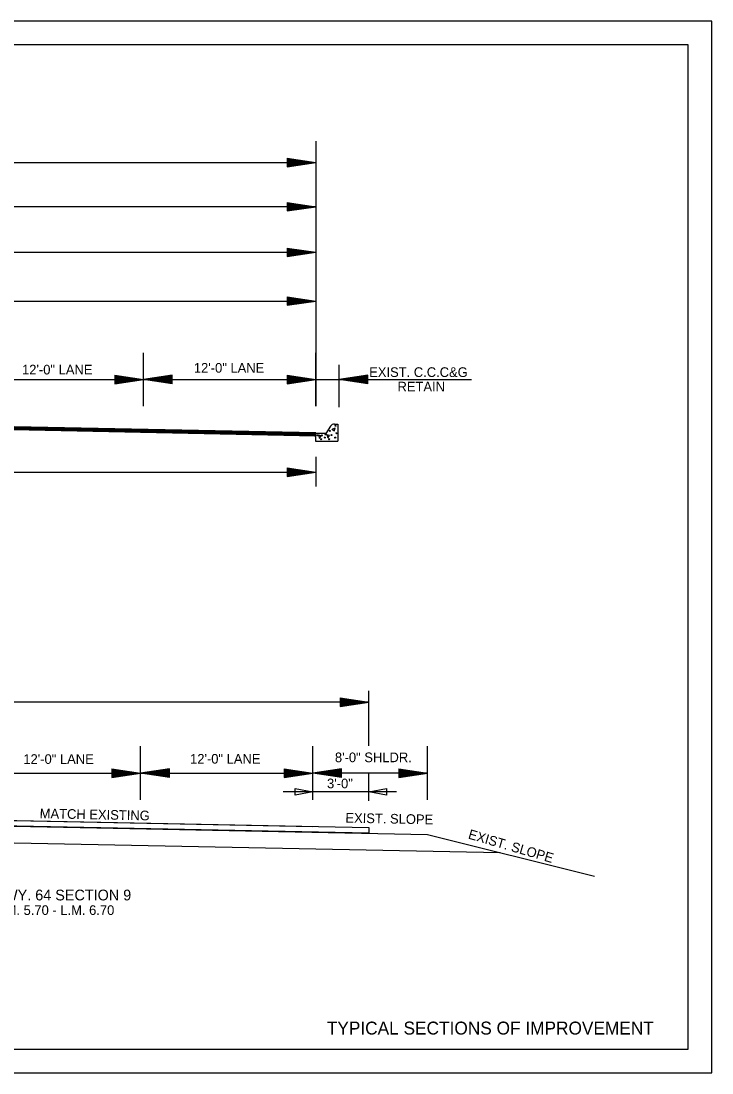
# Model space of a CAD drawing. Extents: x 2263886 to 2266026, y -3122850 to -3121850.
# Drawn here: x 2264369.3 to 2264449, y -3122427.8 to -3122306.4 of the extents above; entities that cross this region are included whole.
import ezdxf

# ---------------------------------------------------------------- set-up
doc = ezdxf.new("R2010")
doc.units = 0
for name, color, linetype in [('Default', 7, 'Continuous'), ('R_Border Notes', 7, 'Continuous'), ('R_Border PE', 7, 'Continuous'), ('R_Border Prem', 7, 'Continuous'), ('R_No Plot', 7, 'Continuous'), ('R_Vert Alg', 7, 'Continuous'), ('SHET_Stamp-PE-Chief-Eng', 7, 'Continuous'), ('SHET_Stamp-Prelim', 7, 'Continuous')]:
    doc.layers.add(name, color=color, linetype=linetype)

msp = doc.modelspace()

# ---------------------------------------------------------------- linework, layer by layer
at = {"layer": 'Default'}
for p, q in [((2264399.99, -3122322.26), (2264403.29, -3122322.75)), ((2264399.99, -3122322.26), (2264399.99, -3122323.25)), ((2264399.99, -3122322.34), (2264402.74, -3122322.75)), ((2264399.99, -3122322.42), (2264402.17, -3122322.75)), ((2264399.99, -3122322.51), (2264401.62, -3122322.75)), ((2264399.99, -3122322.59), (2264401.06, -3122322.75)), ((2264399.99, -3122322.68), (2264400.51, -3122322.75)), ((2264399.99, -3122323.25), (2264403.29, -3122322.75)), ((2264399.99, -3122322.92), (2264401.06, -3122322.75)), ((2264399.99, -3122323.08), (2264402.17, -3122322.75)), ((2264399.99, -3122323.17), (2264402.74, -3122322.75)), ((2264399.99, -3122323), (2264401.62, -3122322.75)), ((2264399.99, -3122322.83), (2264400.51, -3122322.75)), ((2264399.99, -3122327.34), (2264403.29, -3122327.84)), ((2264399.99, -3122327.34), (2264399.99, -3122328.33)), ((2264399.99, -3122327.42), (2264402.74, -3122327.84)), ((2264399.99, -3122327.51), (2264402.17, -3122327.84)), ((2264399.99, -3122327.59), (2264401.62, -3122327.84)), ((2264399.99, -3122327.67), (2264401.06, -3122327.84)), ((2264399.99, -3122327.76), (2264400.51, -3122327.84)), ((2264399.99, -3122328.33), (2264403.29, -3122327.84)), ((2264399.99, -3122328), (2264401.06, -3122327.84)), ((2264399.99, -3122328.16), (2264402.17, -3122327.84)), ((2264399.99, -3122328.25), (2264402.74, -3122327.84)), ((2264399.99, -3122328.08), (2264401.62, -3122327.84)), ((2264399.99, -3122327.91), (2264400.51, -3122327.84)), ((2264399.99, -3122332.61), (2264403.29, -3122333.1)), ((2264399.99, -3122332.61), (2264399.99, -3122333.6)), ((2264399.99, -3122332.69), (2264402.74, -3122333.1)), ((2264399.99, -3122332.77), (2264402.17, -3122333.1)), ((2264399.99, -3122332.86), (2264401.62, -3122333.1)), ((2264399.99, -3122332.94), (2264401.06, -3122333.1)), ((2264399.99, -3122333.02), (2264400.51, -3122333.1)), ((2264399.99, -3122333.6), (2264403.29, -3122333.1)), ((2264399.99, -3122333.26), (2264401.06, -3122333.1)), ((2264399.99, -3122333.43), (2264402.17, -3122333.1)), ((2264399.99, -3122333.52), (2264402.74, -3122333.1)), ((2264399.99, -3122333.35), (2264401.62, -3122333.1)), ((2264399.99, -3122333.18), (2264400.51, -3122333.1)), ((2264399.99, -3122338.22), (2264403.29, -3122338.72)), ((2264399.99, -3122338.22), (2264399.99, -3122339.21)), ((2264399.99, -3122338.31), (2264402.74, -3122338.72)), ((2264399.99, -3122338.39), (2264402.17, -3122338.72)), ((2264399.99, -3122338.47), (2264401.62, -3122338.72)), ((2264399.99, -3122338.56), (2264401.06, -3122338.72)), ((2264399.99, -3122338.64), (2264400.51, -3122338.72)), ((2264399.99, -3122339.21), (2264403.29, -3122338.72)), ((2264399.99, -3122338.88), (2264401.06, -3122338.72)), ((2264399.99, -3122339.05), (2264402.17, -3122338.72)), ((2264399.99, -3122339.13), (2264402.74, -3122338.72)), ((2264399.99, -3122338.97), (2264401.62, -3122338.72)), ((2264399.99, -3122338.8), (2264400.51, -3122338.72)), ((2264383.44, -3122350.85), (2264383.44, -3122344.68)), ((2264403.29, -3122350.85), (2264403.29, -3122344.68)), ((2264363.59, -3122347.77), (2264383.44, -3122347.77)), ((2264380.13, -3122347.27), (2264383.44, -3122347.77)), ((2264380.13, -3122347.27), (2264380.13, -3122348.26)), ((2264380.13, -3122347.35), (2264382.89, -3122347.77)), ((2264380.13, -3122347.44), (2264382.32, -3122347.77)), ((2264380.13, -3122347.52), (2264381.77, -3122347.77)), ((2264380.13, -3122347.61), (2264381.21, -3122347.77)), ((2264380.13, -3122347.69), (2264380.66, -3122347.77)), ((2264380.13, -3122348.26), (2264383.44, -3122347.77)), ((2264380.13, -3122347.93), (2264381.21, -3122347.77)), ((2264380.13, -3122348.1), (2264382.32, -3122347.77)), ((2264380.13, -3122348.18), (2264382.89, -3122347.77)), ((2264380.13, -3122348.01), (2264381.77, -3122347.77)), ((2264380.13, -3122347.85), (2264380.66, -3122347.77)), ((2264386.75, -3122347.27), (2264383.44, -3122347.77)), ((2264383.44, -3122347.77), (2264403.29, -3122347.77)), ((2264386.75, -3122348.26), (2264383.44, -3122347.77)), ((2264386.75, -3122347.35), (2264383.99, -3122347.77)), ((2264386.75, -3122348.18), (2264383.99, -3122347.77)), ((2264386.75, -3122347.44), (2264384.56, -3122347.77)), ((2264386.75, -3122348.1), (2264384.56, -3122347.77)), ((2264386.75, -3122347.52), (2264385.11, -3122347.77)), ((2264386.75, -3122348.01), (2264385.11, -3122347.77)), ((2264386.75, -3122347.61), (2264385.68, -3122347.77)), ((2264386.75, -3122347.93), (2264385.68, -3122347.77)), ((2264386.75, -3122347.69), (2264386.23, -3122347.77)), ((2264386.75, -3122347.85), (2264386.23, -3122347.77)), ((2264386.75, -3122348.26), (2264386.75, -3122347.27)), ((2264399.99, -3122347.27), (2264403.29, -3122347.77)), ((2264399.99, -3122347.27), (2264399.99, -3122348.26)), ((2264399.99, -3122347.35), (2264402.74, -3122347.77)), ((2264399.99, -3122347.44), (2264402.17, -3122347.77)), ((2264399.99, -3122347.52), (2264401.62, -3122347.77)), ((2264399.99, -3122347.61), (2264401.06, -3122347.77)), ((2264399.99, -3122347.69), (2264400.51, -3122347.77)), ((2264399.99, -3122348.26), (2264403.29, -3122347.77)), ((2264399.99, -3122347.93), (2264401.06, -3122347.77)), ((2264399.99, -3122348.1), (2264402.17, -3122347.77)), ((2264399.99, -3122348.18), (2264402.74, -3122347.77)), ((2264399.99, -3122348.01), (2264401.62, -3122347.77)), ((2264399.99, -3122347.85), (2264400.51, -3122347.77)), ((2264409.3, -3122347.27), (2264405.99, -3122347.77)), ((2264409.3, -3122348.26), (2264405.99, -3122347.77)), ((2264409.3, -3122347.35), (2264406.54, -3122347.77)), ((2264409.3, -3122348.18), (2264406.54, -3122347.77)), ((2264409.3, -3122347.44), (2264407.11, -3122347.77)), ((2264409.3, -3122348.1), (2264407.11, -3122347.77)), ((2264409.3, -3122347.52), (2264407.66, -3122347.77)), ((2264409.3, -3122348.01), (2264407.66, -3122347.77)), ((2264409.3, -3122347.61), (2264408.22, -3122347.77)), ((2264409.3, -3122347.93), (2264408.22, -3122347.77)), ((2264409.3, -3122347.69), (2264408.77, -3122347.77)), ((2264409.3, -3122347.85), (2264408.77, -3122347.77)), ((2264409.3, -3122348.26), (2264409.3, -3122347.27)), ((2264399.99, -3122357.96), (2264403.29, -3122358.45)), ((2264399.99, -3122357.96), (2264399.99, -3122358.95)), ((2264399.99, -3122358.04), (2264402.74, -3122358.45)), ((2264399.99, -3122358.13), (2264402.17, -3122358.45)), ((2264399.99, -3122358.21), (2264401.62, -3122358.45)), ((2264399.99, -3122358.29), (2264401.06, -3122358.45)), ((2264399.99, -3122358.38), (2264400.51, -3122358.45)), ((2264399.99, -3122358.95), (2264403.29, -3122358.45)), ((2264399.99, -3122358.62), (2264401.06, -3122358.45)), ((2264399.99, -3122358.78), (2264402.17, -3122358.45)), ((2264399.99, -3122358.87), (2264402.74, -3122358.45)), ((2264399.99, -3122358.7), (2264401.62, -3122358.45)), ((2264399.99, -3122358.53), (2264400.51, -3122358.45)), ((2264406.11, -3122384.48), (2264409.42, -3122384.98)), ((2264406.11, -3122384.48), (2264406.11, -3122385.47)), ((2264406.11, -3122384.56), (2264408.87, -3122384.98)), ((2264406.11, -3122384.65), (2264408.3, -3122384.98)), ((2264406.11, -3122384.73), (2264407.75, -3122384.98)), ((2264409.42, -3122390.04), (2264409.42, -3122383.69)), ((2264409.42, -3122384.98), (2264297.22, -3122384.98)), ((2264406.26, -3122384.97), (2264300.38, -3122384.98)), ((2264406.11, -3122384.82), (2264407.19, -3122384.98)), ((2264406.11, -3122384.9), (2264406.63, -3122384.98)), ((2264406.11, -3122385.47), (2264409.42, -3122384.98)), ((2264406.11, -3122385.14), (2264407.19, -3122384.98)), ((2264406.11, -3122385.31), (2264408.3, -3122384.98)), ((2264406.11, -3122385.39), (2264408.87, -3122384.98)), ((2264406.11, -3122385.22), (2264407.75, -3122384.98)), ((2264406.11, -3122385.05), (2264406.63, -3122384.98)), ((2264383.1, -3122396.25), (2264383.1, -3122390.08)), ((2264402.95, -3122396.25), (2264402.95, -3122390.08)), ((2264416.19, -3122396.25), (2264416.19, -3122390.08)), ((2264363.25, -3122393.17), (2264383.1, -3122393.17)), ((2264379.79, -3122392.67), (2264383.1, -3122393.17)), ((2264379.79, -3122392.67), (2264379.79, -3122393.66)), ((2264379.79, -3122392.75), (2264382.55, -3122393.17)), ((2264379.79, -3122392.84), (2264381.98, -3122393.17)), ((2264379.79, -3122392.92), (2264381.43, -3122393.17)), ((2264379.79, -3122393.01), (2264380.87, -3122393.17)), ((2264379.79, -3122393.09), (2264380.31, -3122393.17)), ((2264379.79, -3122393.66), (2264383.1, -3122393.17)), ((2264379.79, -3122393.33), (2264380.87, -3122393.17)), ((2264379.79, -3122393.5), (2264381.98, -3122393.17)), ((2264379.79, -3122393.58), (2264382.55, -3122393.17)), ((2264379.79, -3122393.41), (2264381.43, -3122393.17)), ((2264379.79, -3122393.24), (2264380.31, -3122393.17)), ((2264386.41, -3122392.67), (2264383.1, -3122393.17)), ((2264383.1, -3122393.17), (2264402.95, -3122393.17)), ((2264386.41, -3122393.66), (2264383.1, -3122393.17)), ((2264386.41, -3122392.75), (2264383.65, -3122393.17)), ((2264386.41, -3122393.58), (2264383.65, -3122393.17)), ((2264386.41, -3122392.84), (2264384.22, -3122393.17)), ((2264386.41, -3122393.5), (2264384.22, -3122393.17)), ((2264386.41, -3122392.92), (2264384.77, -3122393.17)), ((2264386.41, -3122393.41), (2264384.77, -3122393.17)), ((2264386.41, -3122393.01), (2264385.33, -3122393.17)), ((2264386.41, -3122393.33), (2264385.33, -3122393.17)), ((2264386.41, -3122393.09), (2264385.89, -3122393.17)), ((2264386.41, -3122393.24), (2264385.89, -3122393.17)), ((2264386.41, -3122393.66), (2264386.41, -3122392.67)), ((2264399.64, -3122392.67), (2264402.95, -3122393.17)), ((2264399.64, -3122392.67), (2264399.64, -3122393.66)), ((2264399.64, -3122392.75), (2264402.4, -3122393.17)), ((2264399.64, -3122392.84), (2264401.83, -3122393.17)), ((2264399.64, -3122392.92), (2264401.28, -3122393.17)), ((2264399.64, -3122393.01), (2264400.72, -3122393.17)), ((2264399.64, -3122393.09), (2264400.17, -3122393.17)), ((2264399.64, -3122393.66), (2264402.95, -3122393.17)), ((2264399.64, -3122393.33), (2264400.72, -3122393.17)), ((2264399.64, -3122393.5), (2264401.83, -3122393.17)), ((2264399.64, -3122393.58), (2264402.4, -3122393.17)), ((2264399.64, -3122393.41), (2264401.28, -3122393.17)), ((2264399.64, -3122393.24), (2264400.17, -3122393.17)), ((2264406.26, -3122392.67), (2264402.95, -3122393.17)), ((2264416.19, -3122393.17), (2264402.95, -3122393.17)), ((2264406.26, -3122393.66), (2264402.95, -3122393.17)), ((2264406.26, -3122392.75), (2264403.51, -3122393.17)), ((2264406.26, -3122393.58), (2264403.51, -3122393.17)), ((2264406.26, -3122392.84), (2264404.07, -3122393.17)), ((2264406.26, -3122393.5), (2264404.07, -3122393.17)), ((2264406.26, -3122392.92), (2264404.63, -3122393.17)), ((2264406.26, -3122393.41), (2264404.63, -3122393.17)), ((2264406.26, -3122393.01), (2264405.19, -3122393.17)), ((2264406.26, -3122393.33), (2264405.19, -3122393.17)), ((2264406.26, -3122393.09), (2264405.74, -3122393.17)), ((2264406.26, -3122393.24), (2264405.74, -3122393.17)), ((2264406.26, -3122393.66), (2264406.26, -3122392.67)), ((2264412.88, -3122392.67), (2264416.19, -3122393.17)), ((2264412.88, -3122392.67), (2264412.88, -3122393.66)), ((2264412.88, -3122392.75), (2264415.64, -3122393.17)), ((2264412.88, -3122392.84), (2264415.07, -3122393.17)), ((2264412.88, -3122392.92), (2264414.52, -3122393.17)), ((2264412.88, -3122393.01), (2264413.95, -3122393.17)), ((2264412.88, -3122393.09), (2264413.4, -3122393.17)), ((2264412.88, -3122393.66), (2264416.19, -3122393.17)), ((2264412.88, -3122393.33), (2264413.95, -3122393.17)), ((2264412.88, -3122393.5), (2264415.07, -3122393.17)), ((2264412.88, -3122393.58), (2264415.64, -3122393.17)), ((2264412.88, -3122393.41), (2264414.52, -3122393.17)), ((2264412.88, -3122393.24), (2264413.4, -3122393.17)), ((2264353.32, -3122398.32), (2264402.95, -3122399.31)), ((2264353.32, -3122398.98), (2264416.19, -3122400.24)), ((2264416.19, -3122400.24), (2264435.45, -3122405.06)), ((2264353.32, -3122400.91), (2264424.58, -3122402.34))]:
    msp.add_line(p, q, dxfattribs=at)
at = {"layer": 'R_Border Notes'}
for p, q in [((2264403.29, -3122353.92), (2264353.65, -3122352.92)), ((2264403.29, -3122353.92), (2264403.28, -3122354)), ((2264403.28, -3122354), (2264403.28, -3122354.09))]:
    msp.add_line(p, q, dxfattribs=at)
at = {"layer": 'R_Border PE'}
msp.add_lwpolyline([(2264353.32, -3122398.32), (2264409.42, -3122399.44), (2264409.42, -3122400.11), (2264353.32, -3122398.98)], close=True, dxfattribs=at)
at = {"layer": 'R_Border Prem'}
for p, q in [((2264403.29, -3122320.28), (2264403.29, -3122350.85)), ((2264304.03, -3122322.75), (2264403.29, -3122322.75)), ((2264304.03, -3122327.83), (2264403.29, -3122327.83)), ((2264304.03, -3122333.1), (2264403.29, -3122333.1)), ((2264304.03, -3122338.72), (2264403.29, -3122338.72)), ((2264405.99, -3122350.98), (2264405.99, -3122346.08)), ((2264403.29, -3122347.77), (2264421.27, -3122347.77)), ((2264403.28, -3122354), (2264353.65, -3122353.01)), ((2264403.28, -3122354.06), (2264353.65, -3122353.06)), ((2264403.28, -3122354.11), (2264353.65, -3122353.11)), ((2264403.28, -3122354.16), (2264353.65, -3122353.16)), ((2264403.28, -3122354.21), (2264353.65, -3122353.22)), ((2264404.99, -3122353.17), (2264404.46, -3122354)), ((2264405.47, -3122352.91), (2264405.84, -3122352.92)), ((2264405.84, -3122352.92), (2264405.84, -3122354.87)), ((2264403.28, -3122354.26), (2264353.65, -3122353.27)), ((2264403.28, -3122354.29), (2264353.65, -3122353.3)), ((2264403.26, -3122354.02), (2264403.28, -3122354.02)), ((2264403.28, -3122354), (2264403.28, -3122354.29)), ((2264404.46, -3122354), (2264403.28, -3122354)), ((2264403.28, -3122354), (2264403.28, -3122354.6)), ((2264403.28, -3122354), (2264403.28, -3122354.6)), ((2264403.28, -3122354), (2264403.28, -3122354.87)), ((2264403.28, -3122354.09), (2264403.28, -3122354.38)), ((2264403.28, -3122354.87), (2264405.84, -3122354.87)), ((2264403.29, -3122356.7), (2264403.29, -3122360.12)), ((2264304.03, -3122358.45), (2264403.29, -3122358.45))]:
    msp.add_line(p, q, dxfattribs=at)
for points in [[(2264403.72, -3122354.58), (2264403.92, -3122354.27), (2264403.61, -3122354.21), (2264403.72, -3122354.53)], [(2264404.69, -3122354.52), (2264404.88, -3122354.22), (2264404.58, -3122354.16), (2264404.69, -3122354.48)], [(2264405.17, -3122353.5), (2264405.47, -3122353.7), (2264405.53, -3122353.39), (2264405.21, -3122353.5)]]:
    msp.add_lwpolyline(points, dxfattribs=at)
for centre in [(2264405.58, -3122353.11), (2264403.51, -3122354.2), (2264404.01, -3122354.23), (2264404.34, -3122354.47), (2264404.41, -3122354.1), (2264404.91, -3122353.7), (2264405.12, -3122354.19), (2264405.54, -3122354.48), (2264405.68, -3122353.97), (2264403.93, -3122354.66), (2264404.86, -3122354.66)]:
    msp.add_circle(centre, 0.0579, dxfattribs=at)
msp.add_arc((2264405.46, -3122353.47), 0.557, 88.8804, 147.7244, dxfattribs=at)
at = {"layer": 'R_Vert Alg'}
msp.add_line((2264403.28, -3122354.38), (2264403.28, -3122354), dxfattribs=at)
at = {"layer": 'SHET_Stamp-PE-Chief-Eng'}
for p, q in [((2264409.42, -3122396.36), (2264409.42, -3122393.26)), ((2264402.95, -3122395.34), (2264399.52, -3122395.34)), ((2264409.42, -3122395.34), (2264401.65, -3122395.34)), ((2264412.61, -3122395.34), (2264409.42, -3122395.34))]:
    msp.add_line(p, q, dxfattribs=at)
for points in [[(2264400.91, -3122394.95), (2264402.95, -3122395.34), (2264400.91, -3122395.72)], [(2264411.46, -3122395.72), (2264409.42, -3122395.34), (2264411.46, -3122394.95)]]:
    msp.add_lwpolyline(points, close=True, dxfattribs=at)
at = {"layer": 'SHET_Stamp-Prelim'}
for points in [[(2264261.5, -3122427.75), (2264449, -3122427.75), (2264449, -3122306.43), (2264261.5, -3122306.43)], [(2264261.5, -3122306.43), (2264261.5, -3122427.75), (2264449, -3122427.75), (2264449, -3122306.43)], [(2264264.25, -3122424.99), (2264446.24, -3122424.99), (2264446.24, -3122309.19), (2264264.25, -3122309.19)]]:
    msp.add_lwpolyline(points, close=True, dxfattribs=at)

# ---------------------------------------------------------------- texts
at = {"layer": 'R_Border PE'}
msp.add_text('EXIST. SLOPE', height=1.117, rotation=343.6857, dxfattribs=at).set_placement((2264420.8, -3122400.7))
at = {"layer": 'R_No Plot'}
for s, height, p in [('HWY. 64 SECTION 9', 1.241, (2264366.15, -3122407.85)), ('L.M. 5.70 - L.M. 6.70', 1.117, (2264366.28, -3122409.53)), ('TYPICAL SECTIONS OF IMPROVEMENT', 1.489, (2264404.57, -3122423.32))]:
    msp.add_text(s, height=height, dxfattribs=at).set_placement(p)
at = {"layer": 'SHET_Stamp-PE-Chief-Eng'}
for s, p in [('12\'-0" LANE', (2264389.24, -3122346.99)), ('12\'-0" LANE', (2264369.42, -3122347.19)), ('EXIST. C.C.C&G', (2264409.46, -3122347.48)), ('RETAIN', (2264412.73, -3122349.15)), ('8\'-0" SHLDR.', (2264405.51, -3122391.91)), ('12\'-0" LANE', (2264369.57, -3122392.11)), ('12\'-0" LANE', (2264388.8, -3122392.08)), ('3\'-0"', (2264404.6, -3122394.92))]:
    msp.add_text(s, height=1.117, dxfattribs=at).set_placement(p)
for s, p in [('MATCH EXISTING', (2264371.45, -3122398.37)), ('EXIST. SLOPE', (2264406.71, -3122398.88))]:
    msp.add_text(s, height=1.117, rotation=358.8542, dxfattribs=at).set_placement(p)

doc.saveas('drawing.dxf')
